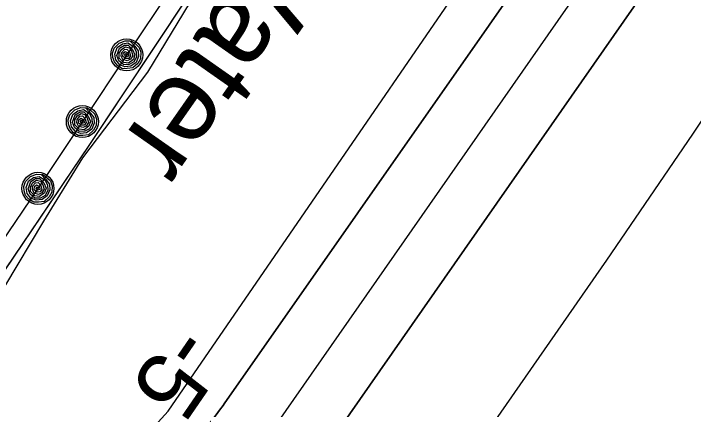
# Model space of a CAD drawing. Extents: x 3905714 to 3926767, y 183354 to 205755.
# Drawn here: x 3918309.3 to 3918649, y 196841.6 to 197039.1 of the extents above; entities that cross this region are included whole.
import ezdxf

# ---------------------------------------------------------------- set-up
doc = ezdxf.new("R2010")
doc.units = 0
for name, color, linetype in [('V-RIVR-EDGE', 7, 'Continuous'), ('V-RIVR-IDEN', 7, 'Continuous'), ('V-RIVR-RANG', 7, 'Continuous'), ('V-RRAP-FSHR', 7, 'Continuous'), ('V-TOPO-DPTH', 7, 'Continuous'), ('V-TOPO-MINR', 7, 'Continuous'), ('V-TOPO-SHOR', 7, 'Continuous'), ('V-WETL-SWMP', 7, 'Continuous')]:
    doc.layers.add(name, color=color, linetype=linetype)

msp = doc.modelspace()

# ---------------------------------------------------------------- linework, layer by layer
at = {"layer": 'V-RIVR-EDGE'}
msp.add_lwpolyline([(3918555.57, 197328.59), (3918550, 197310.01), (3918540.71, 197285.85), (3918529.56, 197258.9), (3918513.76, 197230.1), (3918501.68, 197206.87), (3918500.75, 197192), (3918506.33, 197172.49), (3918507.25, 197147.4), (3918497.96, 197131.6), (3918469.16, 197124.17), (3918448.71, 197124.17), (3918428.27, 197089.79), (3918403.18, 197054.48), (3918376.24, 197009.87), (3918343.71, 196967.13), (3918324.2, 196935.54), (3918304.69, 196903.02)], dxfattribs=at)
at = {"layer": 'V-RRAP-FSHR'}
for points in [[(3918547.41, 197327.46), (3918532.86, 197290.2), (3918518.3, 197252.95), (3918499.18, 197218.75), (3918476.91, 197184.84), (3918454.65, 197151.61), (3918432.39, 197118.38), (3918410.15, 197085.13), (3918387.98, 197051.84), (3918365.81, 197018.54), (3918343.64, 196985.25), (3918321.47, 196951.95), (3918298.99, 196918.89)], [(3918367.84, 197025.58), (3918369.63, 197024.52), (3918371.99, 197022.25), (3918372.91, 197019.84), (3918372.71, 197016.64), (3918371.36, 197014.24), (3918368.89, 197012.01), (3918366, 197011.68), (3918363.73, 197011.65), (3918361.29, 197013.1), (3918359.66, 197015.03), (3918358.89, 197017.26), (3918358.78, 197019.48), (3918359.6, 197021.96), (3918362, 197024.47), (3918364.99, 197025.58), (3918367.39, 197025.49), (3918369.79, 197022.91), (3918371.59, 197020.55), (3918371.66, 197017.76), (3918370.47, 197014.76), (3918367.94, 197012.96), (3918364.94, 197012.67), (3918362.32, 197013.65), (3918360.34, 197016.02), (3918359.84, 197018.95), (3918361.1, 197022.16), (3918363.62, 197023.99), (3918366.36, 197024.52), (3918369.21, 197022.73), (3918370.5, 197020.29), (3918370.65, 197017.45), (3918369.34, 197015.01), (3918367.06, 197013.69), (3918364.3, 197013.66), (3918361.84, 197015.62), (3918360.88, 197018.3), (3918362.22, 197021.94), (3918364.64, 197023.42), (3918366.55, 197023.38), (3918368.77, 197021.27), (3918369.83, 197018.59), (3918369.12, 197016.26), (3918366.64, 197014.49), (3918364.3, 197014.83), (3918362.06, 197016.95), (3918362.08, 197019.36), (3918363.3, 197021.46), (3918365.15, 197022.59), (3918367.13, 197022.04), (3918368.19, 197020.35), (3918368.82, 197018.14), (3918367.77, 197016.34), (3918365.99, 197015.52), (3918363.92, 197016.2), (3918362.99, 197017.88), (3918363.14, 197019.64), (3918364.63, 197021.28), (3918365.95, 197021.42), (3918367.26, 197019.91), (3918367.7, 197018.04), (3918366.93, 197016.83), (3918365.38, 197016.71), (3918363.87, 197017.82), (3918364.07, 197019.44), (3918365.07, 197020.32), (3918366.5, 197019.51), (3918366.68, 197017.88), (3918365.53, 197017.62), (3918364.9, 197018.57), (3918365.18, 197019.37), (3918365.85, 197018.57)], [(3918345.67, 196992.28), (3918347.46, 196991.23), (3918349.82, 196988.96), (3918350.74, 196986.55), (3918350.54, 196983.34), (3918349.19, 196980.94), (3918346.72, 196978.72), (3918343.83, 196978.39), (3918341.56, 196978.36), (3918339.12, 196979.81), (3918337.48, 196981.74), (3918336.72, 196983.97), (3918336.61, 196986.19), (3918337.43, 196988.67), (3918339.83, 196991.18), (3918342.82, 196992.28), (3918345.22, 196992.2), (3918347.62, 196989.62), (3918349.42, 196987.26), (3918349.49, 196984.46), (3918348.3, 196981.46), (3918345.77, 196979.67), (3918342.77, 196979.38), (3918340.15, 196980.35), (3918338.17, 196982.72), (3918337.67, 196985.66), (3918338.93, 196988.86), (3918341.45, 196990.7), (3918344.19, 196991.23), (3918347.04, 196989.44), (3918348.33, 196986.99), (3918348.48, 196984.15), (3918347.17, 196981.72), (3918344.89, 196980.4), (3918342.13, 196980.37), (3918339.67, 196982.32), (3918338.71, 196985), (3918340.05, 196988.65), (3918342.47, 196990.12), (3918344.38, 196990.08), (3918346.6, 196987.98), (3918347.66, 196985.3), (3918346.95, 196982.96), (3918344.47, 196981.2), (3918342.13, 196981.53), (3918339.89, 196983.65), (3918339.91, 196986.07), (3918341.13, 196988.17), (3918342.98, 196989.3), (3918344.96, 196988.75), (3918346.02, 196987.06), (3918346.65, 196984.84), (3918345.6, 196983.05), (3918343.82, 196982.23), (3918341.75, 196982.91), (3918340.82, 196984.58), (3918340.97, 196986.34), (3918342.46, 196987.99), (3918343.78, 196988.13), (3918345.09, 196986.62), (3918345.53, 196984.75), (3918344.76, 196983.54), (3918343.21, 196983.41), (3918341.7, 196984.52), (3918341.9, 196986.15), (3918342.9, 196987.02), (3918344.33, 196986.21), (3918344.51, 196984.58), (3918343.36, 196984.33), (3918342.73, 196985.28), (3918343.01, 196986.08), (3918343.68, 196985.28)], [(3918323.5, 196958.99), (3918325.29, 196957.94), (3918327.65, 196955.67), (3918328.57, 196953.26), (3918328.37, 196950.05), (3918327.02, 196947.65), (3918324.55, 196945.42), (3918321.66, 196945.1), (3918319.39, 196945.06), (3918316.95, 196946.52), (3918315.31, 196948.45), (3918314.55, 196950.68), (3918314.44, 196952.89), (3918315.25, 196955.38), (3918317.66, 196957.88), (3918320.65, 196958.99), (3918323.05, 196958.9), (3918325.45, 196956.32), (3918327.25, 196953.96), (3918327.32, 196951.17), (3918326.13, 196948.17), (3918323.6, 196946.37), (3918320.6, 196946.09), (3918317.98, 196947.06), (3918316, 196949.43), (3918315.5, 196952.36), (3918316.76, 196955.57), (3918319.28, 196957.41), (3918322.02, 196957.93), (3918324.87, 196956.14), (3918326.16, 196953.7), (3918326.31, 196950.86), (3918325, 196948.43), (3918322.72, 196947.1), (3918319.96, 196947.08), (3918317.5, 196949.03), (3918316.54, 196951.71), (3918317.88, 196955.35), (3918320.3, 196956.83), (3918322.21, 196956.79), (3918324.43, 196954.68), (3918325.49, 196952.01), (3918324.78, 196949.67), (3918322.3, 196947.9), (3918319.96, 196948.24), (3918317.72, 196950.36), (3918317.74, 196952.77), (3918318.96, 196954.87), (3918320.81, 196956), (3918322.79, 196955.45), (3918323.85, 196953.77), (3918324.48, 196951.55), (3918323.43, 196949.76), (3918321.65, 196948.93), (3918319.58, 196949.62), (3918318.65, 196951.29), (3918318.8, 196953.05), (3918320.29, 196954.7), (3918321.61, 196954.83), (3918322.92, 196953.33), (3918323.36, 196951.45), (3918322.59, 196950.24), (3918321.04, 196950.12), (3918319.52, 196951.23), (3918319.73, 196952.85), (3918320.73, 196953.73), (3918322.16, 196952.92), (3918322.34, 196951.29), (3918321.19, 196951.04), (3918320.56, 196951.99), (3918320.84, 196952.78), (3918321.5, 196951.99)]]:
    msp.add_lwpolyline(points, dxfattribs=at)
for centre in [(3918365.81, 197018.54), (3918343.64, 196985.25), (3918321.47, 196951.95)]:
    msp.add_circle(centre, 8, dxfattribs=at)
at = {"layer": 'V-TOPO-DPTH'}
for points in [[(3919502.14, 198118.14), (3919038.46, 197607.31), (3919036.68, 197606.84), (3919035.18, 197605.78), (3919033.87, 197604.31), (3918771.61, 197171.41), (3918731.54, 197106.66), (3918690.65, 197042.44), (3918648.54, 196979.01), (3918605.63, 196916.11), (3918521.68, 196795.56)], [(3917854.03, 196001.98), (3918290.41, 196674.45), (3918310.21, 196702.21), (3918330.13, 196729.88), (3918350.23, 196757.42), (3918370.45, 196784.88), (3918409.9, 196838.08), (3918410.49, 196838.87), (3918412.22, 196841.24), (3918413.93, 196843.63), (3918414.5, 196844.43), (3918879.8, 197508.47), (3918896.5, 197532.31), (3918913.2, 197556.15), (3918929.9, 197579.99), (3918946.59, 197603.84), (3918979.1, 197650.28), (3918979.55, 197650.9), (3918980.91, 197652.75), (3918982.3, 197654.58), (3918982.75, 197655.2), (3918993.02, 197669.21)], [(3919029.47, 197634.91), (3919027.37, 197632.26), (3919025.95, 197630.46), (3919023.12, 197626.83), (3919021.72, 197625.01), (3919018.97, 197621.32), (3919016.33, 197617.56), (3918914.81, 197469.05), (3918862.64, 197392.98), (3918810.31, 197317.02), (3918757.76, 197241.21), (3918705.05, 197165.51), (3918466.06, 196823.41)], [(3918466.06, 196823.41), (3918705.05, 197165.51), (3918757.76, 197241.21), (3918810.31, 197317.02), (3918862.64, 197392.98), (3918914.81, 197469.05), (3919016.33, 197617.56), (3919018.97, 197621.32), (3919021.72, 197625.01), (3919023.12, 197626.83), (3919025.95, 197630.46), (3919027.37, 197632.26), (3919029.47, 197634.91), (3919061.01, 197632.15)], [(3919061.01, 197632.15), (3919038.46, 197607.31), (3919036.68, 197606.84), (3919035.18, 197605.78), (3919033.87, 197604.31), (3918771.61, 197171.41), (3918731.54, 197106.66), (3918690.65, 197042.44), (3918648.54, 196979.01), (3918605.63, 196916.11), (3918521.68, 196795.56)]]:
    msp.add_lwpolyline(points, dxfattribs=at)
at = {"layer": 'V-TOPO-MINR'}
for points in [[(3919502.14, 198118.14), (3919038.46, 197607.31), (3919036.68, 197606.84), (3919035.18, 197605.78), (3919033.87, 197604.31), (3918771.61, 197171.41), (3918731.54, 197106.66), (3918690.65, 197042.44), (3918648.54, 196979.01), (3918605.63, 196916.11), (3918521.68, 196795.56)], [(3917170.81, 195157.46), (3917352.14, 195422.16), (3917613.73, 195823.67), (3917768.3, 196049.71), (3917979.36, 196326.3), (3918356.88, 196808.12), (3918386.6, 196840.83), (3918609.55, 197165.01), (3918847.36, 197501.09), (3918954.37, 197652.77), (3918978.15, 197688.46)], [(3918993.02, 197669.21), (3918982.75, 197655.2), (3918982.3, 197654.58), (3918980.91, 197652.75), (3918979.55, 197650.9), (3918979.1, 197650.28), (3918946.59, 197603.84), (3918929.9, 197579.99), (3918913.2, 197556.15), (3918896.5, 197532.31), (3918879.8, 197508.47), (3918414.5, 196844.43), (3918413.93, 196843.63), (3918412.22, 196841.24), (3918410.49, 196838.87), (3918409.9, 196838.08), (3918370.45, 196784.88), (3918350.23, 196757.42), (3918330.13, 196729.88), (3918310.21, 196702.21), (3918290.41, 196674.45), (3917854.03, 196001.98)], [(3919012.68, 197653.68), (3919005.04, 197643.74), (3919003.18, 197641.31), (3919001.32, 197638.88), (3918998.59, 197635.18), (3918997.71, 197633.93), (3918931.46, 197538.22), (3918897.44, 197489.13), (3918863.37, 197440.07), (3918829.24, 197391.05), (3918795.08, 197342.05), (3918440.24, 196833.94), (3918437.98, 196830.73), (3918435.68, 196827.55), (3918434.52, 196825.97), (3918432.2, 196822.81), (3918431.04, 196821.23), (3918350.66, 196711.73), (3918309.49, 196655.26), (3918268.58, 196598.61), (3918228.05, 196541.69), (3918187.77, 196484.59), (3917826.38, 195925.85)], [(3919029.47, 197634.91), (3919027.37, 197632.26), (3919025.95, 197630.46), (3919023.12, 197626.83), (3919021.72, 197625.01), (3919018.97, 197621.32), (3919016.33, 197617.56), (3918914.81, 197469.05), (3918862.64, 197392.98), (3918810.31, 197317.02), (3918757.76, 197241.21), (3918705.05, 197165.51), (3918466.06, 196823.41)]]:
    msp.add_lwpolyline(points, dxfattribs=at)
at = {"layer": 'V-TOPO-SHOR'}
msp.add_lwpolyline([(3918261.89, 196847.59), (3918346.99, 196973.4), (3918429.87, 197097.74)], dxfattribs=at)
at = {"layer": 'V-WETL-SWMP'}
for p, q in [((3918346.99, 196973.4), (3918429.87, 197097.74)), ((3918261.89, 196847.59), (3918346.99, 196973.4))]:
    msp.add_line(p, q, dxfattribs=at)

# ---------------------------------------------------------------- texts
at = {"layer": 'V-RIVR-IDEN'}
msp.add_text('Water', height=42, rotation=234.9946, dxfattribs=at).set_placement((3918447, 197095.77))
at = {"layer": 'V-RIVR-RANG'}
msp.add_text('-5', height=33.5, rotation=235.4583, dxfattribs=at).set_placement((3918389.41, 196885.38))

doc.saveas('drawing.dxf')
